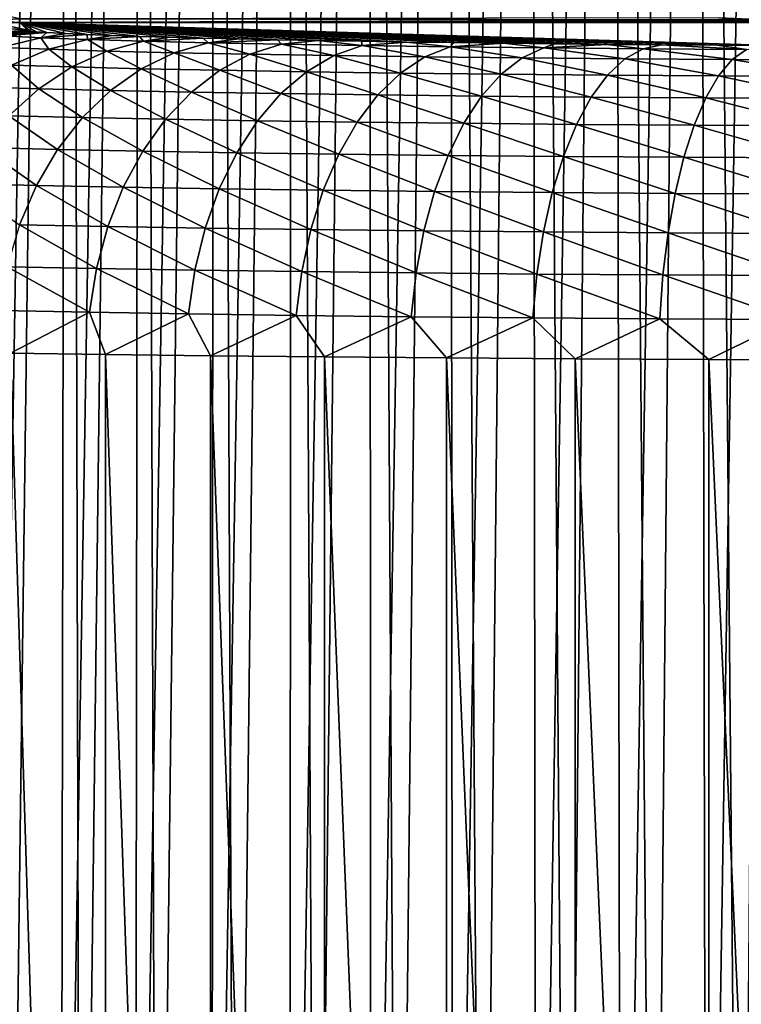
# Model space of a CAD drawing. Header units: millimetres. Extents: x -110 to 110, y 0 to 80.
# Tile 356 of 439: x 65.42 to 70.02, y 45.67 to 51.95. Entities that reach past the tile are written whole.
import ezdxf

# ---------------------------------------------------------------- set-up
doc = ezdxf.new("R2010")
doc.units = ezdxf.units.MM
doc.header["$LTSCALE"] = 59.460957
for name, color, linetype in [('134', 7, 'CONTINUOUS'), ('135', 7, 'CONTINUOUS'), ('136', 7, 'CONTINUOUS'), ('142', 7, 'CONTINUOUS'), ('143', 7, 'CONTINUOUS'), ('234', 7, 'CONTINUOUS'), ('29', 7, 'CONTINUOUS'), ('53', 7, 'CONTINUOUS'), ('6', 7, 'CONTINUOUS'), ('77', 7, 'CONTINUOUS'), ('80', 7, 'CONTINUOUS')]:
    doc.layers.add(name, color=color, linetype=linetype)

msp = doc.modelspace()

# ---------------------------------------------------------------- linework, layer by layer
at = {"layer": '134', "color": 7, "linetype": 'CONTINUOUS'}
for points in [[(65.5565, 51.8343, 43.6635), (65.3221, 51.846, 44.3345), (65.2984, 51.7721, 43.5604), (65.5565, 51.8343, 43.6635)], [(65.5565, 51.8343, 43.6635), (65.5941, 51.8676, 44.4149), (65.3221, 51.846, 44.3345), (65.5565, 51.8343, 43.6635)], [(65.7134, 51.8612, 44.0491), (65.5941, 51.8676, 44.4149), (65.5565, 51.8343, 43.6635), (65.7134, 51.8612, 44.0491)], [(65.8521, 51.8549, 43.6901), (65.7134, 51.8612, 44.0491), (65.5565, 51.8343, 43.6635), (65.8521, 51.8549, 43.6901)], [(65.8535, 51.823, 43.0176), (65.8521, 51.8549, 43.6901), (65.5565, 51.8343, 43.6635), (65.8535, 51.823, 43.0176)], [(66.0098, 51.8488, 43.339), (65.8521, 51.8549, 43.6901), (65.8535, 51.823, 43.0176), (66.0098, 51.8488, 43.339)], [(66.186, 51.8429, 42.9969), (66.0098, 51.8488, 43.339), (65.8535, 51.823, 43.0176), (66.186, 51.8429, 42.9969)], [(65.6065, 51.7604, 42.8906), (65.5565, 51.8343, 43.6635), (65.2984, 51.7721, 43.5604), (65.6065, 51.7604, 42.8906)], [(65.8535, 51.823, 43.0176), (65.5565, 51.8343, 43.6635), (65.6065, 51.7604, 42.8906), (65.8535, 51.823, 43.0176)], [(65.9766, 51.7493, 42.253), (65.8535, 51.823, 43.0176), (65.6065, 51.7604, 42.8906), (65.9766, 51.7493, 42.253)], [(66.2104, 51.8122, 42.4029), (66.186, 51.8429, 42.9969), (65.8535, 51.823, 43.0176), (66.2104, 51.8122, 42.4029)], [(66.2104, 51.8122, 42.4029), (65.8535, 51.823, 43.0176), (65.9766, 51.7493, 42.253), (66.2104, 51.8122, 42.4029)], [(66.4056, 51.7388, 41.6534), (66.2104, 51.8122, 42.4029), (65.9766, 51.7493, 42.253), (66.4056, 51.7388, 41.6534)], [(66.3802, 51.8371, 42.6646), (66.186, 51.8429, 42.9969), (66.2104, 51.8122, 42.4029), (66.3802, 51.8371, 42.6646)], [(66.5919, 51.8314, 42.3433), (66.3802, 51.8371, 42.6646), (66.2104, 51.8122, 42.4029), (66.5919, 51.8314, 42.3433)], [(66.624, 51.8022, 41.8247), (66.5919, 51.8314, 42.3433), (66.2104, 51.8122, 42.4029), (66.624, 51.8022, 41.8247)], [(66.624, 51.8022, 41.8247), (66.2104, 51.8122, 42.4029), (66.4056, 51.7388, 41.6534), (66.624, 51.8022, 41.8247)], [(66.8895, 51.7291, 41.0971), (66.624, 51.8022, 41.8247), (66.4056, 51.7388, 41.6534), (66.8895, 51.7291, 41.0971)], [(66.8204, 51.826, 42.0336), (66.5919, 51.8314, 42.3433), (66.624, 51.8022, 41.8247), (66.8204, 51.826, 42.0336)], [(67.0652, 51.8209, 41.7367), (66.8204, 51.826, 42.0336), (66.624, 51.8022, 41.8247), (67.0652, 51.8209, 41.7367)], [(67.0906, 51.7928, 41.2884), (67.0652, 51.8209, 41.7367), (66.624, 51.8022, 41.8247), (67.0906, 51.7928, 41.2884)], [(67.0906, 51.7928, 41.2884), (66.624, 51.8022, 41.8247), (66.8895, 51.7291, 41.0971), (67.0906, 51.7928, 41.2884)], [(67.424, 51.7202, 40.5892), (67.0906, 51.7928, 41.2884), (66.8895, 51.7291, 41.0971), (67.424, 51.7202, 40.5892)], [(67.3254, 51.8159, 41.4532), (67.0652, 51.8209, 41.7367), (67.0906, 51.7928, 41.2884), (67.3254, 51.8159, 41.4532)], [(67.6059, 51.7842, 40.7987), (67.3254, 51.8159, 41.4532), (67.0906, 51.7928, 41.2884), (67.6059, 51.7842, 40.7987)], [(67.6059, 51.7842, 40.7987), (67.0906, 51.7928, 41.2884), (67.424, 51.7202, 40.5892), (67.6059, 51.7842, 40.7987)], [(67.6005, 51.8112, 41.184), (67.3254, 51.8159, 41.4532), (67.6059, 51.7842, 40.7987), (67.6005, 51.8112, 41.184)], [(68.0043, 51.7123, 40.1344), (67.6059, 51.7842, 40.7987), (67.424, 51.7202, 40.5892), (68.0043, 51.7123, 40.1344)], [(67.8895, 51.8068, 40.9299), (67.6005, 51.8112, 41.184), (67.6059, 51.7842, 40.7987), (67.8895, 51.8068, 40.9299)], [(68.1654, 51.7766, 40.3602), (67.8895, 51.8068, 40.9299), (67.6059, 51.7842, 40.7987), (68.1654, 51.7766, 40.3602)], [(68.1654, 51.7766, 40.3602), (67.6059, 51.7842, 40.7987), (68.0043, 51.7123, 40.1344), (68.1654, 51.7766, 40.3602)], [(68.1916, 51.8026, 40.6916), (67.8895, 51.8068, 40.9299), (68.1654, 51.7766, 40.3602), (68.1916, 51.8026, 40.6916)], [(68.5061, 51.7987, 40.4698), (68.1916, 51.8026, 40.6916), (68.1654, 51.7766, 40.3602), (68.5061, 51.7987, 40.4698)], [(68.764, 51.7699, 39.9766), (68.5061, 51.7987, 40.4698), (68.1654, 51.7766, 40.3602), (68.764, 51.7699, 39.9766)], [(68.8319, 51.7952, 40.2651), (68.5061, 51.7987, 40.4698), (68.764, 51.7699, 39.9766), (68.8319, 51.7952, 40.2651)], [(69.1682, 51.7919, 40.078), (68.8319, 51.7952, 40.2651), (68.764, 51.7699, 39.9766), (69.1682, 51.7919, 40.078)], [(69.3962, 51.7642, 39.6515), (69.1682, 51.7919, 40.078), (68.764, 51.7699, 39.9766), (69.3962, 51.7642, 39.6515)], [(69.514, 51.789, 39.9092), (69.1682, 51.7919, 40.078), (69.3962, 51.7642, 39.6515), (69.514, 51.789, 39.9092)], [(70.0564, 51.7596, 39.3879), (69.514, 51.789, 39.9092), (69.3962, 51.7642, 39.6515), (70.0564, 51.7596, 39.3879)], [(69.8684, 51.7863, 39.7591), (69.514, 51.789, 39.9092), (70.0564, 51.7596, 39.3879), (69.8684, 51.7863, 39.7591)], [(70.2302, 51.784, 39.6282), (69.8684, 51.7863, 39.7591), (70.0564, 51.7596, 39.3879), (70.2302, 51.784, 39.6282)], [(65.6065, 51.7604, 42.8906), (65.2984, 51.7721, 43.5604), (65.3696, 51.659, 42.7695), (65.6065, 51.7604, 42.8906)], [(65.7525, 51.6475, 42.11), (65.6065, 51.7604, 42.8906), (65.3696, 51.659, 42.7695), (65.7525, 51.6475, 42.11)], [(65.9766, 51.7493, 42.253), (65.6065, 51.7604, 42.8906), (65.7525, 51.6475, 42.11), (65.9766, 51.7493, 42.253)], [(66.1962, 51.6367, 41.4897), (65.9766, 51.7493, 42.253), (65.7525, 51.6475, 42.11), (66.1962, 51.6367, 41.4897)], [(66.4056, 51.7388, 41.6534), (65.9766, 51.7493, 42.253), (66.1962, 51.6367, 41.4897), (66.4056, 51.7388, 41.6534)], [(66.6967, 51.6266, 40.9144), (66.4056, 51.7388, 41.6534), (66.1962, 51.6367, 41.4897), (66.6967, 51.6266, 40.9144)], [(66.8895, 51.7291, 41.0971), (66.4056, 51.7388, 41.6534), (66.6967, 51.6266, 40.9144), (66.8895, 51.7291, 41.0971)], [(67.2496, 51.6175, 40.389), (66.8895, 51.7291, 41.0971), (66.6967, 51.6266, 40.9144), (67.2496, 51.6175, 40.389)], [(67.424, 51.7202, 40.5892), (66.8895, 51.7291, 41.0971), (67.2496, 51.6175, 40.389), (67.424, 51.7202, 40.5892)], [(67.8498, 51.6092, 39.9185), (67.424, 51.7202, 40.5892), (67.2496, 51.6175, 40.389), (67.8498, 51.6092, 39.9185)], [(68.0043, 51.7123, 40.1344), (67.424, 51.7202, 40.5892), (67.8498, 51.6092, 39.9185), (68.0043, 51.7123, 40.1344)], [(68.6251, 51.7053, 39.7365), (68.1654, 51.7766, 40.3602), (68.0043, 51.7123, 40.1344), (68.6251, 51.7053, 39.7365)], [(68.764, 51.7699, 39.9766), (68.1654, 51.7766, 40.3602), (68.6251, 51.7053, 39.7365), (68.764, 51.7699, 39.9766)], [(69.2808, 51.6995, 39.3994), (68.764, 51.7699, 39.9766), (68.6251, 51.7053, 39.7365), (69.2808, 51.6995, 39.3994)], [(69.3962, 51.7642, 39.6515), (68.764, 51.7699, 39.9766), (69.2808, 51.6995, 39.3994), (69.3962, 51.7642, 39.6515)], [(69.9656, 51.6947, 39.1259), (69.3962, 51.7642, 39.6515), (69.2808, 51.6995, 39.3994), (69.9656, 51.6947, 39.1259)], [(70.0564, 51.7596, 39.3879), (69.3962, 51.7642, 39.6515), (69.9656, 51.6947, 39.1259), (70.0564, 51.7596, 39.3879)], [(70.6732, 51.6911, 38.9187), (70.0564, 51.7596, 39.3879), (69.9656, 51.6947, 39.1259), (70.6732, 51.6911, 38.9187)], [(65.5424, 51.509, 41.9767), (65.3696, 51.659, 42.7695), (65.1476, 51.5209, 42.6567), (65.5424, 51.509, 41.9767)], [(65.7525, 51.6475, 42.11), (65.3696, 51.659, 42.7695), (65.5424, 51.509, 41.9767), (65.7525, 51.6475, 42.11)], [(68.4919, 51.6021, 39.507), (68.0043, 51.7123, 40.1344), (67.8498, 51.6092, 39.9185), (68.4919, 51.6021, 39.507)], [(68.6251, 51.7053, 39.7365), (68.0043, 51.7123, 40.1344), (68.4919, 51.6021, 39.507), (68.6251, 51.7053, 39.7365)], [(69.1702, 51.596, 39.1583), (68.6251, 51.7053, 39.7365), (68.4919, 51.6021, 39.507), (69.1702, 51.596, 39.1583)], [(69.2808, 51.6995, 39.3994), (68.6251, 51.7053, 39.7365), (69.1702, 51.596, 39.1583), (69.2808, 51.6995, 39.3994)], [(69.8785, 51.591, 38.8755), (69.2808, 51.6995, 39.3994), (69.1702, 51.596, 39.1583), (69.8785, 51.591, 38.8755)], [(69.9656, 51.6947, 39.1259), (69.2808, 51.6995, 39.3994), (69.8785, 51.591, 38.8755), (69.9656, 51.6947, 39.1259)], [(70.6104, 51.5873, 38.6611), (69.9656, 51.6947, 39.1259), (69.8785, 51.591, 38.8755), (70.6104, 51.5873, 38.6611)], [(70.6732, 51.6911, 38.9187), (69.9656, 51.6947, 39.1259), (70.6104, 51.5873, 38.6611), (70.6732, 51.6911, 38.9187)], [(65.9999, 51.4978, 41.3371), (65.7525, 51.6475, 42.11), (65.5424, 51.509, 41.9767), (65.9999, 51.4978, 41.3371)], [(66.1962, 51.6367, 41.4897), (65.7525, 51.6475, 42.11), (65.9999, 51.4978, 41.3371), (66.1962, 51.6367, 41.4897)], [(66.516, 51.4875, 40.7439), (66.1962, 51.6367, 41.4897), (65.9999, 51.4978, 41.3371), (66.516, 51.4875, 40.7439)], [(66.6967, 51.6266, 40.9144), (66.1962, 51.6367, 41.4897), (66.516, 51.4875, 40.7439), (66.6967, 51.6266, 40.9144)], [(67.0861, 51.478, 40.2022), (66.6967, 51.6266, 40.9144), (66.516, 51.4875, 40.7439), (67.0861, 51.478, 40.2022)], [(67.2496, 51.6175, 40.389), (66.6967, 51.6266, 40.9144), (67.0861, 51.478, 40.2022), (67.2496, 51.6175, 40.389)], [(67.705, 51.4695, 39.717), (67.2496, 51.6175, 40.389), (67.0861, 51.478, 40.2022), (67.705, 51.4695, 39.717)], [(67.8498, 51.6092, 39.9185), (67.2496, 51.6175, 40.389), (67.705, 51.4695, 39.717), (67.8498, 51.6092, 39.9185)], [(68.3671, 51.4621, 39.2927), (67.8498, 51.6092, 39.9185), (67.705, 51.4695, 39.717), (68.3671, 51.4621, 39.2927)], [(68.4919, 51.6021, 39.507), (67.8498, 51.6092, 39.9185), (68.3671, 51.4621, 39.2927), (68.4919, 51.6021, 39.507)], [(69.0665, 51.4559, 38.9331), (68.4919, 51.6021, 39.507), (68.3671, 51.4621, 39.2927), (69.0665, 51.4559, 38.9331)], [(69.1702, 51.596, 39.1583), (68.4919, 51.6021, 39.507), (69.0665, 51.4559, 38.9331), (69.1702, 51.596, 39.1583)], [(69.7969, 51.4508, 38.6415), (69.1702, 51.596, 39.1583), (69.0665, 51.4559, 38.9331), (69.7969, 51.4508, 38.6415)], [(69.8785, 51.591, 38.8755), (69.1702, 51.596, 39.1583), (69.7969, 51.4508, 38.6415), (69.8785, 51.591, 38.8755)], [(70.5516, 51.4469, 38.4204), (69.8785, 51.591, 38.8755), (69.7969, 51.4508, 38.6415), (70.5516, 51.4469, 38.4204)], [(70.6104, 51.5873, 38.6611), (69.8785, 51.591, 38.8755), (70.5516, 51.4469, 38.4204), (70.6104, 51.5873, 38.6611)], [(65.5424, 51.509, 41.9767), (65.1476, 51.5209, 42.6567), (65.3507, 51.3366, 41.8559), (65.5424, 51.509, 41.9767)], [(65.8208, 51.3251, 41.1987), (65.5424, 51.509, 41.9767), (65.3507, 51.3366, 41.8559), (65.8208, 51.3251, 41.1987)], [(65.9999, 51.4978, 41.3371), (65.5424, 51.509, 41.9767), (65.8208, 51.3251, 41.1987), (65.9999, 51.4978, 41.3371)], [(66.3512, 51.3145, 40.5891), (65.9999, 51.4978, 41.3371), (65.8208, 51.3251, 41.1987), (66.3512, 51.3145, 40.5891)], [(66.516, 51.4875, 40.7439), (65.9999, 51.4978, 41.3371), (66.3512, 51.3145, 40.5891), (66.516, 51.4875, 40.7439)], [(66.9369, 51.3047, 40.0325), (66.516, 51.4875, 40.7439), (66.3512, 51.3145, 40.5891), (66.9369, 51.3047, 40.0325)], [(67.0861, 51.478, 40.2022), (66.516, 51.4875, 40.7439), (66.9369, 51.3047, 40.0325), (67.0861, 51.478, 40.2022)], [(67.5729, 51.296, 39.534), (67.0861, 51.478, 40.2022), (66.9369, 51.3047, 40.0325), (67.5729, 51.296, 39.534)], [(67.705, 51.4695, 39.717), (67.0861, 51.478, 40.2022), (67.5729, 51.296, 39.534), (67.705, 51.4695, 39.717)], [(68.2532, 51.2884, 39.098), (67.705, 51.4695, 39.717), (67.5729, 51.296, 39.534), (68.2532, 51.2884, 39.098)], [(68.3671, 51.4621, 39.2927), (67.705, 51.4695, 39.717), (68.2532, 51.2884, 39.098), (68.3671, 51.4621, 39.2927)], [(68.9719, 51.282, 38.7285), (68.3671, 51.4621, 39.2927), (68.2532, 51.2884, 39.098), (68.9719, 51.282, 38.7285)], [(69.0665, 51.4559, 38.9331), (68.3671, 51.4621, 39.2927), (68.9719, 51.282, 38.7285), (69.0665, 51.4559, 38.9331)], [(69.7224, 51.2767, 38.4288), (69.0665, 51.4559, 38.9331), (68.9719, 51.282, 38.7285), (69.7224, 51.2767, 38.4288)], [(69.7969, 51.4508, 38.6415), (69.0665, 51.4559, 38.9331), (69.7224, 51.2767, 38.4288), (69.7969, 51.4508, 38.6415)], [(70.4979, 51.2728, 38.2016), (69.7969, 51.4508, 38.6415), (69.7224, 51.2767, 38.4288), (70.4979, 51.2728, 38.2016)], [(70.5516, 51.4469, 38.4204), (69.7969, 51.4508, 38.6415), (70.4979, 51.2728, 38.2016), (70.5516, 51.4469, 38.4204)], [(65.6625, 51.122, 41.0772), (65.3507, 51.3366, 41.8559), (65.1812, 51.1337, 41.75), (65.6625, 51.122, 41.0772)], [(65.8208, 51.3251, 41.1987), (65.3507, 51.3366, 41.8559), (65.6625, 51.122, 41.0772), (65.8208, 51.3251, 41.1987)], [(66.2054, 51.1111, 40.4532), (65.8208, 51.3251, 41.1987), (65.6625, 51.122, 41.0772), (66.2054, 51.1111, 40.4532)], [(66.3512, 51.3145, 40.5891), (65.8208, 51.3251, 41.1987), (66.2054, 51.1111, 40.4532), (66.3512, 51.3145, 40.5891)], [(66.8051, 51.1011, 39.8834), (66.3512, 51.3145, 40.5891), (66.2054, 51.1111, 40.4532), (66.8051, 51.1011, 39.8834)], [(66.9369, 51.3047, 40.0325), (66.3512, 51.3145, 40.5891), (66.8051, 51.1011, 39.8834), (66.9369, 51.3047, 40.0325)], [(67.4561, 51.0922, 39.373), (66.9369, 51.3047, 40.0325), (66.8051, 51.1011, 39.8834), (67.4561, 51.0922, 39.373)], [(67.5729, 51.296, 39.534), (66.9369, 51.3047, 40.0325), (67.4561, 51.0922, 39.373), (67.5729, 51.296, 39.534)], [(68.1526, 51.0844, 38.9267), (67.5729, 51.296, 39.534), (67.4561, 51.0922, 39.373), (68.1526, 51.0844, 38.9267)], [(68.2532, 51.2884, 39.098), (67.5729, 51.296, 39.534), (68.1526, 51.0844, 38.9267), (68.2532, 51.2884, 39.098)], [(68.8883, 51.0778, 38.5484), (68.2532, 51.2884, 39.098), (68.1526, 51.0844, 38.9267), (68.8883, 51.0778, 38.5484)], [(68.9719, 51.282, 38.7285), (68.2532, 51.2884, 39.098), (68.8883, 51.0778, 38.5484), (68.9719, 51.282, 38.7285)], [(69.6565, 51.0725, 38.2416), (68.9719, 51.282, 38.7285), (68.8883, 51.0778, 38.5484), (69.6565, 51.0725, 38.2416)], [(69.7224, 51.2767, 38.4288), (68.9719, 51.282, 38.7285), (69.6565, 51.0725, 38.2416), (69.7224, 51.2767, 38.4288)], [(70.4504, 51.0684, 38.0091), (69.7224, 51.2767, 38.4288), (69.6565, 51.0725, 38.2416), (70.4504, 51.0684, 38.0091)], [(70.4979, 51.2728, 38.2016), (69.7224, 51.2767, 38.4288), (70.4504, 51.0684, 38.0091), (70.4979, 51.2728, 38.2016)], [(65.5282, 50.8926, 40.9752), (65.1812, 51.1337, 41.75), (65.0375, 50.9046, 41.6611), (65.5282, 50.8926, 40.9752)], [(65.6625, 51.122, 41.0772), (65.1812, 51.1337, 41.75), (65.5282, 50.8926, 40.9752), (65.6625, 51.122, 41.0772)], [(66.0818, 50.8815, 40.3388), (65.6625, 51.122, 41.0772), (65.5282, 50.8926, 40.9752), (66.0818, 50.8815, 40.3388)], [(66.2054, 51.1111, 40.4532), (65.6625, 51.122, 41.0772), (66.0818, 50.8815, 40.3388), (66.2054, 51.1111, 40.4532)], [(66.6932, 50.8713, 39.7579), (66.2054, 51.1111, 40.4532), (66.0818, 50.8815, 40.3388), (66.6932, 50.8713, 39.7579)], [(66.8051, 51.1011, 39.8834), (66.2054, 51.1111, 40.4532), (66.6932, 50.8713, 39.7579), (66.8051, 51.1011, 39.8834)], [(67.357, 50.8622, 39.2375), (66.8051, 51.1011, 39.8834), (66.6932, 50.8713, 39.7579), (67.357, 50.8622, 39.2375)], [(67.4561, 51.0922, 39.373), (66.8051, 51.1011, 39.8834), (67.357, 50.8622, 39.2375), (67.4561, 51.0922, 39.373)], [(68.0672, 50.8543, 38.7824), (67.4561, 51.0922, 39.373), (67.357, 50.8622, 39.2375), (68.0672, 50.8543, 38.7824)], [(68.1526, 51.0844, 38.9267), (67.4561, 51.0922, 39.373), (68.0672, 50.8543, 38.7824), (68.1526, 51.0844, 38.9267)], [(68.8173, 50.8476, 38.3967), (68.1526, 51.0844, 38.9267), (68.0672, 50.8543, 38.7824), (68.8173, 50.8476, 38.3967)], [(68.8883, 51.0778, 38.5484), (68.1526, 51.0844, 38.9267), (68.8173, 50.8476, 38.3967), (68.8883, 51.0778, 38.5484)], [(69.6007, 50.8421, 38.0839), (68.8883, 51.0778, 38.5484), (68.8173, 50.8476, 38.3967), (69.6007, 50.8421, 38.0839)], [(69.6565, 51.0725, 38.2416), (68.8883, 51.0778, 38.5484), (69.6007, 50.8421, 38.0839), (69.6565, 51.0725, 38.2416)], [(70.4102, 50.838, 37.8468), (69.6565, 51.0725, 38.2416), (69.6007, 50.8421, 38.0839), (70.4102, 50.838, 37.8468)], [(70.4504, 51.0684, 38.0091), (69.6565, 51.0725, 38.2416), (70.4102, 50.838, 37.8468), (70.4504, 51.0684, 38.0091)], [(65.5282, 50.8926, 40.9752), (65.0375, 50.9046, 41.6611), (65.4206, 50.6416, 40.8946), (65.5282, 50.8926, 40.9752)], [(65.9827, 50.6303, 40.2484), (65.5282, 50.8926, 40.9752), (65.4206, 50.6416, 40.8946), (65.9827, 50.6303, 40.2484)], [(66.0818, 50.8815, 40.3388), (65.5282, 50.8926, 40.9752), (65.9827, 50.6303, 40.2484), (66.0818, 50.8815, 40.3388)], [(66.6036, 50.62, 39.6585), (66.0818, 50.8815, 40.3388), (65.9827, 50.6303, 40.2484), (66.6036, 50.62, 39.6585)], [(66.6932, 50.8713, 39.7579), (66.0818, 50.8815, 40.3388), (66.6036, 50.62, 39.6585), (66.6932, 50.8713, 39.7579)], [(67.2777, 50.6108, 39.1301), (66.6932, 50.8713, 39.7579), (66.6036, 50.62, 39.6585), (67.2777, 50.6108, 39.1301)], [(67.357, 50.8622, 39.2375), (66.6932, 50.8713, 39.7579), (67.2777, 50.6108, 39.1301), (67.357, 50.8622, 39.2375)], [(67.9988, 50.6027, 38.668), (67.357, 50.8622, 39.2375), (67.2777, 50.6108, 39.1301), (67.9988, 50.6027, 38.668)], [(68.0672, 50.8543, 38.7824), (67.357, 50.8622, 39.2375), (67.9988, 50.6027, 38.668), (68.0672, 50.8543, 38.7824)], [(68.7605, 50.5959, 38.2763), (68.0672, 50.8543, 38.7824), (67.9988, 50.6027, 38.668), (68.7605, 50.5959, 38.2763)], [(68.8173, 50.8476, 38.3967), (68.0672, 50.8543, 38.7824), (68.7605, 50.5959, 38.2763), (68.8173, 50.8476, 38.3967)], [(69.5559, 50.5903, 37.9587), (68.8173, 50.8476, 38.3967), (68.7605, 50.5959, 38.2763), (69.5559, 50.5903, 37.9587)], [(69.6007, 50.8421, 38.0839), (68.8173, 50.8476, 38.3967), (69.5559, 50.5903, 37.9587), (69.6007, 50.8421, 38.0839)], [(70.3779, 50.5861, 37.7179), (69.6007, 50.8421, 38.0839), (69.5559, 50.5903, 37.9587), (70.3779, 50.5861, 37.7179)], [(70.4102, 50.838, 37.8468), (69.6007, 50.8421, 38.0839), (70.3779, 50.5861, 37.7179), (70.4102, 50.838, 37.8468)], [(65.9103, 50.3626, 40.1838), (65.4206, 50.6416, 40.8946), (65.342, 50.374, 40.8371), (65.9103, 50.3626, 40.1838)], [(65.9827, 50.6303, 40.2484), (65.4206, 50.6416, 40.8946), (65.9103, 50.3626, 40.1838), (65.9827, 50.6303, 40.2484)], [(66.5381, 50.3522, 39.5873), (65.9827, 50.6303, 40.2484), (65.9103, 50.3626, 40.1838), (66.5381, 50.3522, 39.5873)], [(66.6036, 50.62, 39.6585), (65.9827, 50.6303, 40.2484), (66.5381, 50.3522, 39.5873), (66.6036, 50.62, 39.6585)], [(67.2196, 50.3429, 39.053), (66.6036, 50.62, 39.6585), (66.5381, 50.3522, 39.5873), (67.2196, 50.3429, 39.053)], [(67.2777, 50.6108, 39.1301), (66.6036, 50.62, 39.6585), (67.2196, 50.3429, 39.053), (67.2777, 50.6108, 39.1301)], [(67.9488, 50.3347, 38.5858), (67.2777, 50.6108, 39.1301), (67.2196, 50.3429, 39.053), (67.9488, 50.3347, 38.5858)], [(67.9988, 50.6027, 38.668), (67.2777, 50.6108, 39.1301), (67.9488, 50.3347, 38.5858), (67.9988, 50.6027, 38.668)], [(68.7189, 50.3278, 38.1898), (67.9988, 50.6027, 38.668), (67.9488, 50.3347, 38.5858), (68.7189, 50.3278, 38.1898)], [(68.7605, 50.5959, 38.2763), (67.9988, 50.6027, 38.668), (68.7189, 50.3278, 38.1898), (68.7605, 50.5959, 38.2763)], [(69.5232, 50.3222, 37.8686), (68.7605, 50.5959, 38.2763), (68.7189, 50.3278, 38.1898), (69.5232, 50.3222, 37.8686)], [(69.5559, 50.5903, 37.9587), (68.7605, 50.5959, 38.2763), (69.5232, 50.3222, 37.8686), (69.5559, 50.5903, 37.9587)], [(70.3543, 50.3179, 37.6252), (69.5559, 50.5903, 37.9587), (69.5232, 50.3222, 37.8686), (70.3543, 50.3179, 37.6252)], [(70.3779, 50.5861, 37.7179), (69.5559, 50.5903, 37.9587), (70.3543, 50.3179, 37.6252), (70.3779, 50.5861, 37.7179)], [(65.866, 50.0839, 40.1462), (65.342, 50.374, 40.8371), (65.2938, 50.0953, 40.8039), (65.866, 50.0839, 40.1462)], [(65.9103, 50.3626, 40.1838), (65.342, 50.374, 40.8371), (65.866, 50.0839, 40.1462), (65.9103, 50.3626, 40.1838)], [(66.498, 50.0734, 39.5457), (65.9103, 50.3626, 40.1838), (65.866, 50.0839, 40.1462), (66.498, 50.0734, 39.5457)], [(66.5381, 50.3522, 39.5873), (65.9103, 50.3626, 40.1838), (66.498, 50.0734, 39.5457), (66.5381, 50.3522, 39.5873)], [(67.1841, 50.064, 39.0078), (66.5381, 50.3522, 39.5873), (66.498, 50.0734, 39.5457), (67.1841, 50.064, 39.0078)], [(67.2196, 50.3429, 39.053), (66.5381, 50.3522, 39.5873), (67.1841, 50.064, 39.0078), (67.2196, 50.3429, 39.053)], [(67.9181, 50.0558, 38.5374), (67.2196, 50.3429, 39.053), (67.1841, 50.064, 39.0078), (67.9181, 50.0558, 38.5374)], [(67.9488, 50.3347, 38.5858), (67.2196, 50.3429, 39.053), (67.9181, 50.0558, 38.5374), (67.9488, 50.3347, 38.5858)], [(68.6935, 50.0488, 38.1388), (67.9488, 50.3347, 38.5858), (67.9181, 50.0558, 38.5374), (68.6935, 50.0488, 38.1388)], [(68.7189, 50.3278, 38.1898), (67.9488, 50.3347, 38.5858), (68.6935, 50.0488, 38.1388), (68.7189, 50.3278, 38.1898)], [(69.5032, 50.0432, 37.8154), (68.7189, 50.3278, 38.1898), (68.6935, 50.0488, 38.1388), (69.5032, 50.0432, 37.8154)], [(69.5232, 50.3222, 37.8686), (68.7189, 50.3278, 38.1898), (69.5032, 50.0432, 37.8154), (69.5232, 50.3222, 37.8686)], [(70.3399, 50.0389, 37.5704), (69.5232, 50.3222, 37.8686), (69.5032, 50.0432, 37.8154), (70.3399, 50.0389, 37.5704)], [(70.3543, 50.3179, 37.6252), (69.5232, 50.3222, 37.8686), (70.3399, 50.0389, 37.5704), (70.3543, 50.3179, 37.6252)], [(65.3615, 49.8243, 40.6903), (65.866, 50.0839, 40.1462), (65.2938, 50.0953, 40.8039), (65.3615, 49.8243, 40.6903)], [(65.3615, 49.8243, 40.6903), (65.9683, 49.8151, 40.0156), (65.866, 50.0839, 40.1462), (65.3615, 49.8243, 40.6903)], [(65.9683, 49.8151, 40.0156), (66.498, 50.0734, 39.5457), (65.866, 50.0839, 40.1462), (65.9683, 49.8151, 40.0156)], [(65.9683, 49.8151, 40.0156), (66.6386, 49.8067, 39.4039), (66.498, 50.0734, 39.5457), (65.9683, 49.8151, 40.0156)], [(66.6386, 49.8067, 39.4039), (67.1841, 50.064, 39.0078), (66.498, 50.0734, 39.5457), (66.6386, 49.8067, 39.4039)], [(66.6386, 49.8067, 39.4039), (67.3658, 49.7993, 38.8612), (67.1841, 50.064, 39.0078), (66.6386, 49.8067, 39.4039)], [(67.3658, 49.7993, 38.8612), (67.9181, 50.0558, 38.5374), (67.1841, 50.064, 39.0078), (67.3658, 49.7993, 38.8612)], [(67.3658, 49.7993, 38.8612), (68.143, 49.7929, 38.3928), (67.9181, 50.0558, 38.5374), (67.3658, 49.7993, 38.8612)], [(68.143, 49.7929, 38.3928), (68.6935, 50.0488, 38.1388), (67.9181, 50.0558, 38.5374), (68.143, 49.7929, 38.3928)], [(68.143, 49.7929, 38.3928), (68.9624, 49.7876, 38.0032), (68.6935, 50.0488, 38.1388), (68.143, 49.7929, 38.3928)], [(68.9624, 49.7876, 38.0032), (69.5032, 50.0432, 37.8154), (68.6935, 50.0488, 38.1388), (68.9624, 49.7876, 38.0032)], [(68.9624, 49.7876, 38.0032), (69.8163, 49.7834, 37.6961), (69.5032, 50.0432, 37.8154), (68.9624, 49.7876, 38.0032)], [(69.8163, 49.7834, 37.6961), (70.3399, 50.0389, 37.5704), (69.5032, 50.0432, 37.8154), (69.8163, 49.7834, 37.6961)], [(69.8163, 49.7834, 37.6961), (70.6963, 49.7804, 37.4746), (70.3399, 50.0389, 37.5704), (69.8163, 49.7834, 37.6961)]]:
    msp.add_3dface(points, dxfattribs=at)
at = {"layer": '135', "color": 7, "linetype": 'CONTINUOUS'}
for points in [[(65.4874, 51.8769, 44.9461), (65.4705, 51.8816, 45.2163), (65.1859, 51.8612, 45.2117), (65.4874, 51.8769, 44.9461)], [(65.2048, 51.856, 44.9159), (65.4874, 51.8769, 44.9461), (65.1859, 51.8612, 45.2117), (65.2048, 51.856, 44.9159)], [(65.5287, 51.8722, 44.678), (65.4874, 51.8769, 44.9461), (65.2048, 51.856, 44.9159), (65.5287, 51.8722, 44.678)], [(65.2503, 51.851, 44.6224), (65.5287, 51.8722, 44.678), (65.2048, 51.856, 44.9159), (65.2503, 51.851, 44.6224)], [(65.5941, 51.8676, 44.4149), (65.5287, 51.8722, 44.678), (65.2503, 51.851, 44.6224), (65.5941, 51.8676, 44.4149)], [(65.3221, 51.846, 44.3345), (65.5941, 51.8676, 44.4149), (65.2503, 51.851, 44.6224), (65.3221, 51.846, 44.3345)]]:
    msp.add_3dface(points, dxfattribs=at)
at = {"layer": '136', "color": 7, "linetype": 'CONTINUOUS'}
for points in [[(65.1373, 51.9106, 48.0395), (65.4705, 51.8816, 45.2163), (65.2792, 51.9258, 48.0373), (65.1373, 51.9106, 48.0395)], [(65.1859, 51.8612, 45.2117), (65.4705, 51.8816, 45.2163), (65.1373, 51.9106, 48.0395), (65.1859, 51.8612, 45.2117)], [(65.4705, 51.8816, 45.2163), (65.4213, 51.9308, 48.0349), (65.2792, 51.9258, 48.0373), (65.4705, 51.8816, 45.2163)]]:
    msp.add_3dface(points, dxfattribs=at)
at = {"layer": '142', "color": 7, "linetype": 'CONTINUOUS'}
for points in [[(70.0053, 51.948, 48.2645), (69.8797, 51.961, 48.3479), (65.4213, 51.9552, 48.3135), (70.0053, 51.948, 48.2645)], [(65.4213, 51.9308, 48.0349), (70.0053, 51.948, 48.2645), (65.4213, 51.9552, 48.3135), (65.4213, 51.9308, 48.0349)], [(70.0053, 51.948, 48.2645), (65.4213, 51.9308, 48.0349), (70.114, 51.9397, 48.1921), (70.0053, 51.948, 48.2645)], [(65.4213, 51.9308, 48.0349), (70.35, 51.9308, 48.0349), (70.114, 51.9397, 48.1921), (65.4213, 51.9308, 48.0349)]]:
    msp.add_3dface(points, dxfattribs=at)
at = {"layer": '143', "color": 7, "linetype": 'CONTINUOUS'}
for points in [[(65.4213, 51.9552, 48.3135), (65.1873, 52.007, 48.5922), (65.1945, 51.9431, 48.3171), (65.4213, 51.9552, 48.3135)], [(65.4213, 51.9308, 48.0349), (65.4213, 51.9552, 48.3135), (65.1945, 51.9431, 48.3171), (65.4213, 51.9308, 48.0349)], [(65.2792, 51.9258, 48.0373), (65.4213, 51.9308, 48.0349), (65.1945, 51.9431, 48.3171), (65.2792, 51.9258, 48.0373)]]:
    msp.add_3dface(points, dxfattribs=at)
at = {"layer": '234', "color": 7, "linetype": 'CONTINUOUS'}
for points in [[(70.1202, 51.9501, 48.3794), (69.8797, 51.961, 48.3479), (70.0053, 51.948, 48.2645), (70.1202, 51.9501, 48.3794)], [(70.1927, 51.9411, 48.2708), (70.1202, 51.9501, 48.3794), (70.0053, 51.948, 48.2645), (70.1927, 51.9411, 48.2708)], [(70.1927, 51.9411, 48.2708), (70.0053, 51.948, 48.2645), (70.114, 51.9397, 48.1921), (70.1927, 51.9411, 48.2708)]]:
    msp.add_3dface(points, dxfattribs=at)
at = {"layer": '29', "color": 7, "linetype": 'CONTINUOUS'}
for points in [[(65.2868, 70.7052, 37.2702), (65.7312, 70.7052, 36.9395), (65.336, 40, 36.5632), (65.2868, 70.7052, 37.2702)], [(65.336, 40, 36.5632), (65.7312, 70.7052, 36.9395), (65.8084, 40, 36.2392), (65.336, 40, 36.5632)], [(65.7312, 70.7052, 36.9395), (66.1908, 70.7052, 36.6302), (65.8084, 40, 36.2392), (65.7312, 70.7052, 36.9395)], [(65.8084, 40, 36.2392), (66.1908, 70.7052, 36.6302), (66.2952, 40, 35.9376), (65.8084, 40, 36.2392)], [(66.1908, 70.7052, 36.6302), (66.6644, 70.7052, 36.343), (66.2952, 40, 35.9376), (66.1908, 70.7052, 36.6302)], [(66.2952, 40, 35.9376), (66.6644, 70.7052, 36.343), (66.7958, 40, 35.6591), (66.2952, 40, 35.9376)], [(66.6644, 70.7052, 36.343), (67.1512, 70.7052, 36.0785), (66.7958, 40, 35.6591), (66.6644, 70.7052, 36.343)], [(66.7958, 40, 35.6591), (67.1512, 70.7052, 36.0785), (67.3087, 40, 35.4044), (66.7958, 40, 35.6591)], [(67.1512, 70.7052, 36.0785), (67.6498, 70.7052, 35.8372), (67.3087, 40, 35.4044), (67.1512, 70.7052, 36.0785)], [(67.3087, 40, 35.4044), (67.6498, 70.7052, 35.8372), (67.833, 40, 35.1739), (67.3087, 40, 35.4044)], [(67.6498, 70.7052, 35.8372), (68.1594, 70.7052, 35.6199), (67.833, 40, 35.1739), (67.6498, 70.7052, 35.8372)], [(67.833, 40, 35.1739), (68.1594, 70.7052, 35.6199), (68.3675, 40, 34.9681), (67.833, 40, 35.1739)], [(68.1594, 70.7052, 35.6199), (68.6786, 70.7052, 35.4268), (68.3675, 40, 34.9681), (68.1594, 70.7052, 35.6199)], [(68.3675, 40, 34.9681), (68.6786, 70.7052, 35.4268), (68.911, 40, 34.7875), (68.3675, 40, 34.9681)], [(68.6786, 70.7052, 35.4268), (69.2064, 70.7052, 35.2585), (68.911, 40, 34.7875), (68.6786, 70.7052, 35.4268)], [(68.911, 40, 34.7875), (69.2064, 70.7052, 35.2585), (69.4624, 40, 34.6326), (68.911, 40, 34.7875)], [(69.2064, 70.7052, 35.2585), (69.7415, 70.7052, 35.1154), (69.4624, 40, 34.6326), (69.2064, 70.7052, 35.2585)], [(69.4624, 40, 34.6326), (69.7415, 70.7052, 35.1154), (70.0204, 40, 34.5036), (69.4624, 40, 34.6326)], [(69.7415, 70.7052, 35.1154), (70.2828, 70.7052, 34.9977), (70.0204, 40, 34.5036), (69.7415, 70.7052, 35.1154)], [(70.0204, 40, 34.5036), (70.2828, 70.7052, 34.9977), (70.5839, 40, 34.4008), (70.0204, 40, 34.5036)]]:
    msp.add_3dface(points, dxfattribs=at)
at = {"layer": '53', "color": 7, "linetype": 'CONTINUOUS'}
for points in [[(65.2868, 70.7052, -37.2702), (65.2202, 40, -36.6477), (65.7312, 70.7052, -36.9395), (65.2868, 70.7052, -37.2702)], [(65.2202, 40, -36.6477), (65.6812, 40, -36.3232), (65.7312, 70.7052, -36.9395), (65.2202, 40, -36.6477)], [(65.7312, 70.7052, -36.9395), (65.6812, 40, -36.3232), (66.1908, 70.7052, -36.6302), (65.7312, 70.7052, -36.9395)], [(65.6812, 40, -36.3232), (66.1567, 40, -36.0203), (66.1908, 70.7052, -36.6302), (65.6812, 40, -36.3232)], [(66.1567, 40, -36.0203), (66.6456, 40, -35.7395), (66.6644, 70.7052, -36.343), (66.1567, 40, -36.0203)], [(66.1908, 70.7052, -36.6302), (66.1567, 40, -36.0203), (66.6644, 70.7052, -36.343), (66.1908, 70.7052, -36.6302)], [(66.6456, 40, -35.7395), (67.1469, 40, -35.4815), (67.1512, 70.7052, -36.0785), (66.6456, 40, -35.7395)], [(66.6644, 70.7052, -36.343), (66.6456, 40, -35.7395), (67.1512, 70.7052, -36.0785), (66.6644, 70.7052, -36.343)], [(67.1512, 70.7052, -36.0785), (67.1469, 40, -35.4815), (67.6498, 70.7052, -35.8372), (67.1512, 70.7052, -36.0785)], [(67.1469, 40, -35.4815), (67.6595, 40, -35.2469), (67.6498, 70.7052, -35.8372), (67.1469, 40, -35.4815)], [(67.6498, 70.7052, -35.8372), (67.6595, 40, -35.2469), (68.1594, 70.7052, -35.6199), (67.6498, 70.7052, -35.8372)], [(67.6595, 40, -35.2469), (68.1824, 40, -35.0361), (68.1594, 70.7052, -35.6199), (67.6595, 40, -35.2469)], [(68.1594, 70.7052, -35.6199), (68.1824, 40, -35.0361), (68.6786, 70.7052, -35.4268), (68.1594, 70.7052, -35.6199)], [(68.1824, 40, -35.0361), (68.7144, 40, -34.8496), (68.6786, 70.7052, -35.4268), (68.1824, 40, -35.0361)], [(68.6786, 70.7052, -35.4268), (68.7144, 40, -34.8496), (69.2064, 70.7052, -35.2585), (68.6786, 70.7052, -35.4268)], [(68.7144, 40, -34.8496), (69.2545, 40, -34.6878), (69.2064, 70.7052, -35.2585), (68.7144, 40, -34.8496)], [(69.2064, 70.7052, -35.2585), (69.2545, 40, -34.6878), (69.7415, 70.7052, -35.1154), (69.2064, 70.7052, -35.2585)], [(69.2545, 40, -34.6878), (69.8014, 40, -34.5509), (69.7415, 70.7052, -35.1154), (69.2545, 40, -34.6878)], [(69.7415, 70.7052, -35.1154), (69.8014, 40, -34.5509), (70.2828, 70.7052, -34.9977), (69.7415, 70.7052, -35.1154)], [(69.8014, 40, -34.5509), (70.354, 40, -34.4394), (70.2828, 70.7052, -34.9977), (69.8014, 40, -34.5509)]]:
    msp.add_3dface(points, dxfattribs=at)
at = {"layer": '6', "color": 7, "linetype": 'CONTINUOUS'}
for points in [[(110, 0, -55), (-110, 0, -55), (110, 80, -55), (110, 0, -55)], [(110, 80, -55), (-110, 0, -55), (-110, 80, -55), (110, 80, -55)]]:
    msp.add_3dface(points, dxfattribs=at)
at = {"layer": '77', "color": 7, "linetype": 'CONTINUOUS'}
for points in [[(65.9683, 30.1849, 40.0156), (65.3615, 49.8243, 40.6903), (65.3615, 30.1757, 40.6903), (65.9683, 30.1849, 40.0156)], [(65.9683, 49.8151, 40.0156), (65.3615, 49.8243, 40.6903), (65.9683, 30.1849, 40.0156), (65.9683, 49.8151, 40.0156)], [(66.6386, 30.1933, 39.4039), (65.9683, 49.8151, 40.0156), (65.9683, 30.1849, 40.0156), (66.6386, 30.1933, 39.4039)], [(66.6386, 49.8067, 39.4039), (65.9683, 49.8151, 40.0156), (66.6386, 30.1933, 39.4039), (66.6386, 49.8067, 39.4039)], [(67.3658, 30.2007, 38.8612), (66.6386, 49.8067, 39.4039), (66.6386, 30.1933, 39.4039), (67.3658, 30.2007, 38.8612)], [(67.3658, 49.7993, 38.8612), (66.6386, 49.8067, 39.4039), (67.3658, 30.2007, 38.8612), (67.3658, 49.7993, 38.8612)], [(68.143, 30.2071, 38.3928), (67.3658, 49.7993, 38.8612), (67.3658, 30.2007, 38.8612), (68.143, 30.2071, 38.3928)], [(68.143, 49.7929, 38.3928), (67.3658, 49.7993, 38.8612), (68.143, 30.2071, 38.3928), (68.143, 49.7929, 38.3928)], [(68.9624, 49.7876, 38.0032), (68.143, 49.7929, 38.3928), (68.9624, 30.2124, 38.0032), (68.9624, 49.7876, 38.0032)], [(68.9624, 30.2124, 38.0032), (68.143, 49.7929, 38.3928), (68.143, 30.2071, 38.3928), (68.9624, 30.2124, 38.0032)], [(69.8163, 30.2166, 37.6961), (68.9624, 49.7876, 38.0032), (68.9624, 30.2124, 38.0032), (69.8163, 30.2166, 37.6961)], [(69.8163, 49.7834, 37.6961), (68.9624, 49.7876, 38.0032), (69.8163, 30.2166, 37.6961), (69.8163, 49.7834, 37.6961)], [(70.6963, 30.2196, 37.4746), (69.8163, 49.7834, 37.6961), (69.8163, 30.2166, 37.6961), (70.6963, 30.2196, 37.4746)], [(70.6963, 49.7804, 37.4746), (69.8163, 49.7834, 37.6961), (70.6963, 30.2196, 37.4746), (70.6963, 49.7804, 37.4746)]]:
    msp.add_3dface(points, dxfattribs=at)
at = {"layer": '80', "color": 7, "linetype": 'CONTINUOUS'}
for points in [[(67.6005, 51.8112, 41.184), (67.8895, 51.8068, 40.9299), (65.4213, 51.9308, 48.0349), (67.6005, 51.8112, 41.184)], [(67.3254, 51.8159, 41.4532), (67.6005, 51.8112, 41.184), (65.4213, 51.9308, 48.0349), (67.3254, 51.8159, 41.4532)], [(67.0652, 51.8209, 41.7367), (67.3254, 51.8159, 41.4532), (65.4213, 51.9308, 48.0349), (67.0652, 51.8209, 41.7367)], [(66.8204, 51.826, 42.0336), (67.0652, 51.8209, 41.7367), (65.4213, 51.9308, 48.0349), (66.8204, 51.826, 42.0336)], [(66.5919, 51.8314, 42.3433), (66.8204, 51.826, 42.0336), (65.4213, 51.9308, 48.0349), (66.5919, 51.8314, 42.3433)], [(66.3802, 51.8371, 42.6646), (66.5919, 51.8314, 42.3433), (65.4213, 51.9308, 48.0349), (66.3802, 51.8371, 42.6646)], [(66.186, 51.8429, 42.9969), (66.3802, 51.8371, 42.6646), (65.4213, 51.9308, 48.0349), (66.186, 51.8429, 42.9969)], [(66.0098, 51.8488, 43.339), (66.186, 51.8429, 42.9969), (65.4213, 51.9308, 48.0349), (66.0098, 51.8488, 43.339)], [(65.8521, 51.8549, 43.6901), (66.0098, 51.8488, 43.339), (65.4213, 51.9308, 48.0349), (65.8521, 51.8549, 43.6901)], [(65.7134, 51.8612, 44.0491), (65.8521, 51.8549, 43.6901), (65.4213, 51.9308, 48.0349), (65.7134, 51.8612, 44.0491)], [(65.5941, 51.8676, 44.4149), (65.7134, 51.8612, 44.0491), (65.4213, 51.9308, 48.0349), (65.5941, 51.8676, 44.4149)], [(65.5287, 51.8722, 44.678), (65.5941, 51.8676, 44.4149), (65.4213, 51.9308, 48.0349), (65.5287, 51.8722, 44.678)], [(65.4874, 51.8769, 44.9461), (65.5287, 51.8722, 44.678), (65.4213, 51.9308, 48.0349), (65.4874, 51.8769, 44.9461)], [(65.4705, 51.8816, 45.2163), (65.4874, 51.8769, 44.9461), (65.4213, 51.9308, 48.0349), (65.4705, 51.8816, 45.2163)], [(69.8684, 51.7863, 39.7591), (70.2302, 51.784, 39.6282), (65.4213, 51.9308, 48.0349), (69.8684, 51.7863, 39.7591)], [(65.4213, 51.9308, 48.0349), (70.2302, 51.784, 39.6282), (70.35, 51.9308, 48.0349), (65.4213, 51.9308, 48.0349)], [(69.514, 51.789, 39.9092), (69.8684, 51.7863, 39.7591), (65.4213, 51.9308, 48.0349), (69.514, 51.789, 39.9092)], [(69.1682, 51.7919, 40.078), (69.514, 51.789, 39.9092), (65.4213, 51.9308, 48.0349), (69.1682, 51.7919, 40.078)], [(68.8319, 51.7952, 40.2651), (69.1682, 51.7919, 40.078), (65.4213, 51.9308, 48.0349), (68.8319, 51.7952, 40.2651)], [(68.5061, 51.7987, 40.4698), (68.8319, 51.7952, 40.2651), (65.4213, 51.9308, 48.0349), (68.5061, 51.7987, 40.4698)], [(68.1916, 51.8026, 40.6916), (68.5061, 51.7987, 40.4698), (65.4213, 51.9308, 48.0349), (68.1916, 51.8026, 40.6916)], [(67.8895, 51.8068, 40.9299), (68.1916, 51.8026, 40.6916), (65.4213, 51.9308, 48.0349), (67.8895, 51.8068, 40.9299)]]:
    msp.add_3dface(points, dxfattribs=at)

doc.saveas('drawing.dxf')
